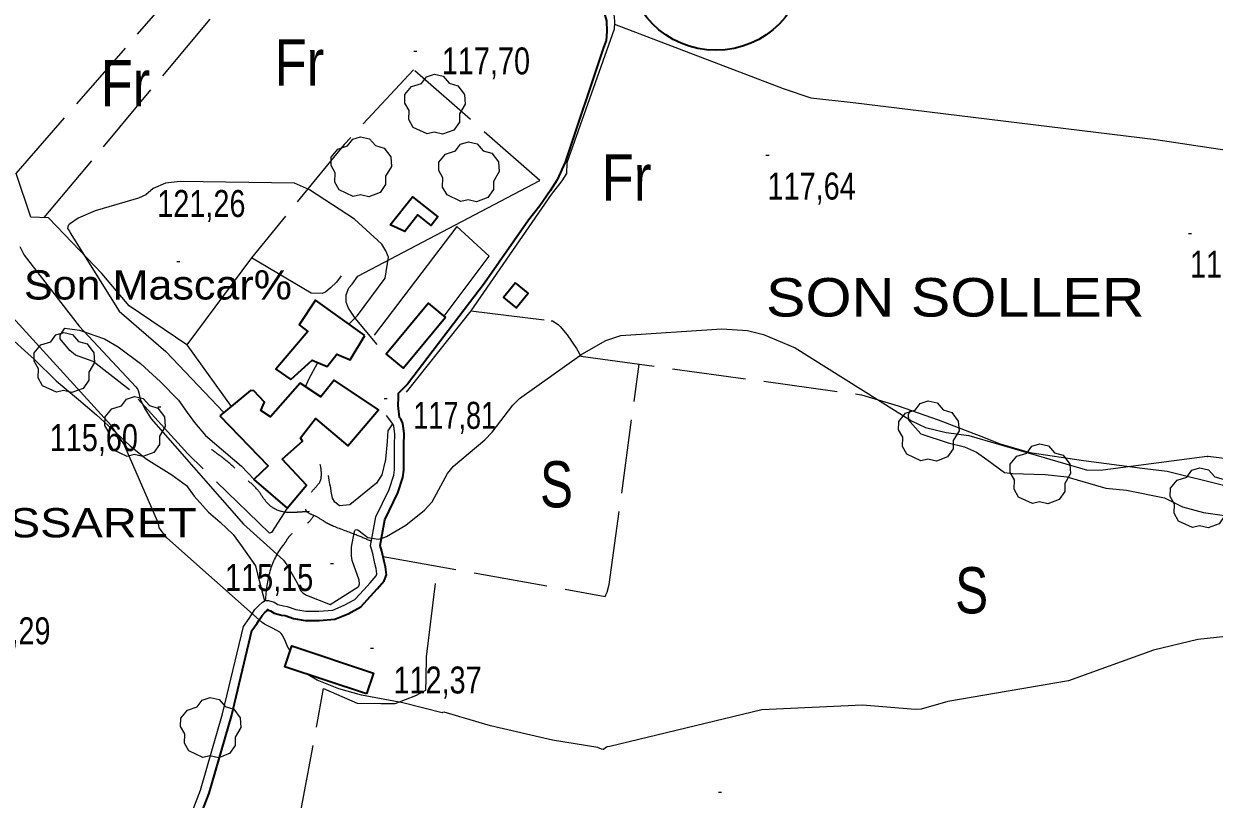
# Model space of a CAD drawing. Extents: x 483840 to 488445, y 4386047 to 4389027.
# Drawn here: x 485974 to 486360.3, y 4387140.8 to 4387392.5 of the extents above; entities that cross this region are included whole.
import ezdxf
from ezdxf.enums import TextEntityAlignment as Align

# ---------------------------------------------------------------- set-up
doc = ezdxf.new("R2010")
doc.units = 0
doc.header["$LTSCALE"] = 4
doc.linetypes.add('LONG_DASHED', pattern=[7.5, 6, -1.5])
for name, color, linetype, lineweight in [('25', 7, 'LONG_DASHED', 25), ('29', 7, 'Continuous', 13), ('38', 7, 'Continuous', 25), ('47', 7, 'Continuous', 35), ('51', 7, 'Continuous', 13), ('6', 7, 'Continuous', 35), ('7', 7, 'Continuous', 13), ('9', 7, 'Continuous', 13)]:
    doc.layers.add(name, color=color, linetype=linetype, lineweight=lineweight)
doc.layers.add('31', color=7, linetype='Continuous')
doc.layers.add('5', color=7, linetype='Continuous')

msp = doc.modelspace()

# ---------------------------------------------------------------- linework, layer by layer
at = {"layer": '25'}
msp.add_line((485980.62, 4387329.59), (486070.3, 4387436.86), dxfattribs=at)
for points in [[(486026.94, 4387288.29), (486008.21, 4387300.94), (485999.28, 4387311.5), (485989.67, 4387321.47), (485981.98, 4387329.53), (485976.28, 4387329.76), (485971.46, 4387343.94), (486057.15, 4387442.22)], [(486141.46, 4387341.66), (486100.48, 4387377.58), (486077.92, 4387353.3), (486047.83, 4387316.58)], [(486119.07, 4387299.32), (486145.16, 4387296.13), (486145.53, 4387296.12), (486147.39, 4387294.9), (486148.06, 4387294.21), (486150.27, 4387291.55), (486153.36, 4387287.16), (486154.75, 4387284.66), (486245.89, 4387272.1), (486257.77, 4387268.48), (486270.76, 4387263.94), (486284.57, 4387258.64), (486290.83, 4387256.22), (486300.47, 4387253.39), (486317.84, 4387250.74), (486336.87, 4387248.29), (486345.03, 4387247.27), (486364.17, 4387242.57)], [(485967.64, 4387292.37), (485977.42, 4387283.52), (485984.45, 4387276.6), (485991.72, 4387270.56), (485997.58, 4387265.6), (486004.02, 4387259.66), (486008.54, 4387255.54), (486013.73, 4387251.26), (486021.98, 4387246.12), (486026.74, 4387242.67), (486029.31, 4387239.19), (486033.89, 4387233.94), (486037.75, 4387230.74), (486041.89, 4387226.77), (486044.54, 4387223.21), (486049.17, 4387216.62), (486049.81, 4387213.9), (486052.07, 4387205.17)], [(486059.5, 4387235.3), (486054.36, 4387227.35), (486053.75, 4387227.21), (486027.18, 4387252.87), (486008.27, 4387273.7), (485996.47, 4387282.88), (485990.72, 4387284.99), (485988.95, 4387286.51), (485985.77, 4387290.23), (485985.79, 4387291.43), (485987.32, 4387293.66), (485992.04, 4387293.07), (486000.18, 4387290.25), (486004.64, 4387287.64), (486011.85, 4387282.21), (486018.29, 4387276.34), (486024.21, 4387270.32), (486027, 4387266.38), (486029.35, 4387263.05), (486032.97, 4387258.87), (486044.61, 4387248.87), (486048.72, 4387244.58)], [(486090.56, 4387219.58), (486162.64, 4387206.66), (486162.87, 4387207.11), (486163.26, 4387208), (486163.97, 4387210.47), (486173.69, 4387282.06)], [(486261.64, 4387267.14), (486260.95, 4387265.58), (486261.08, 4387263.93), (486261.6, 4387263.32), (486265.14, 4387259.44), (486273.95, 4387256.47), (486279.26, 4387255.19), (486283.21, 4387253.41), (486286.56, 4387251.03), (486292.2, 4387246.83), (486294.82, 4387246.49), (486305.47, 4387246.26), (486312.44, 4387245.48), (486325.14, 4387241.78), (486331.89, 4387241.08), (486344.16, 4387238.65), (486349.97, 4387235.72), (486356.85, 4387233.89), (486371.97, 4387231.65)], [(486063.46, 4387134.7), (486071.26, 4387176.75), (486082.15, 4387171.95), (486089.8, 4387171.91), (486094.53, 4387171.92), (486101.25, 4387174.52), (486104.5, 4387176.2), (486104.55, 4387179.95), (486104.65, 4387187.01), (486108.24, 4387216.42)]]:
    msp.add_lwpolyline(points, dxfattribs=at)
at = {"layer": '29'}
for points in [[(486104.84, 4387356.74), (486100.3, 4387358.86), (486098.89, 4387361.4), (486098.99, 4387364.38), (486097.62, 4387366.79), (486097.66, 4387369.54), (486099.82, 4387372.14), (486103.01, 4387373.14), (486104.66, 4387375.33), (486107.23, 4387376.16), (486110.09, 4387375.51), (486112.04, 4387373.24), (486114.85, 4387372.42), (486116.98, 4387369.57), (486117.22, 4387366.44), (486115.34, 4387363.29), (486115.34, 4387360.61), (486113.52, 4387358), (486109.9, 4387356.66), (486107.13, 4387357.29)], [(486080.91, 4387336.45), (486076.37, 4387338.57), (486074.96, 4387341.11), (486075.06, 4387344.09), (486073.69, 4387346.5), (486073.73, 4387349.25), (486075.89, 4387351.85), (486079.08, 4387352.85), (486080.73, 4387355.04), (486083.3, 4387355.87), (486086.16, 4387355.22), (486088.11, 4387352.95), (486090.92, 4387352.13), (486093.05, 4387349.28), (486093.29, 4387346.15), (486091.41, 4387343), (486091.41, 4387340.32), (486089.59, 4387337.71), (486085.97, 4387336.37), (486083.2, 4387337)], [(486115.86, 4387334.82), (486111.32, 4387336.94), (486109.91, 4387339.48), (486110.01, 4387342.46), (486108.64, 4387344.87), (486108.68, 4387347.62), (486110.84, 4387350.22), (486114.03, 4387351.22), (486115.68, 4387353.41), (486118.25, 4387354.24), (486121.11, 4387353.59), (486123.06, 4387351.32), (486125.87, 4387350.5), (486128, 4387347.65), (486128.24, 4387344.52), (486126.36, 4387341.37), (486126.36, 4387338.69), (486124.54, 4387336.08), (486120.92, 4387334.74), (486118.15, 4387335.37)], [(485984.55, 4387272.92), (485980.01, 4387275.04), (485978.6, 4387277.58), (485978.7, 4387280.56), (485977.33, 4387282.97), (485977.37, 4387285.72), (485979.53, 4387288.32), (485982.72, 4387289.32), (485984.37, 4387291.51), (485986.94, 4387292.34), (485989.8, 4387291.69), (485991.75, 4387289.42), (485994.56, 4387288.6), (485996.69, 4387285.75), (485996.93, 4387282.62), (485995.05, 4387279.47), (485995.05, 4387276.79), (485993.23, 4387274.18), (485989.61, 4387272.84), (485986.84, 4387273.47)], [(486007.52, 4387252.11), (486002.98, 4387254.23), (486001.57, 4387256.77), (486001.67, 4387259.75), (486000.3, 4387262.16), (486000.34, 4387264.91), (486002.5, 4387267.51), (486005.69, 4387268.51), (486007.34, 4387270.7), (486009.91, 4387271.53), (486012.77, 4387270.88), (486014.72, 4387268.61), (486017.53, 4387267.79), (486019.66, 4387264.94), (486019.9, 4387261.81), (486018.02, 4387258.66), (486018.02, 4387255.98), (486016.2, 4387253.37), (486012.58, 4387252.03), (486009.81, 4387252.66)], [(486265.1, 4387250.67), (486260.56, 4387252.79), (486259.15, 4387255.33), (486259.25, 4387258.31), (486257.88, 4387260.72), (486257.92, 4387263.47), (486260.08, 4387266.07), (486263.27, 4387267.07), (486264.92, 4387269.26), (486267.49, 4387270.09), (486270.35, 4387269.44), (486272.3, 4387267.17), (486275.11, 4387266.35), (486277.24, 4387263.5), (486277.48, 4387260.37), (486275.6, 4387257.22), (486275.6, 4387254.54), (486273.78, 4387251.93), (486270.16, 4387250.59), (486267.39, 4387251.22)], [(486301.29, 4387236.79), (486296.75, 4387238.91), (486295.34, 4387241.45), (486295.44, 4387244.43), (486294.07, 4387246.84), (486294.11, 4387249.59), (486296.27, 4387252.19), (486299.46, 4387253.19), (486301.11, 4387255.38), (486303.68, 4387256.21), (486306.54, 4387255.56), (486308.49, 4387253.29), (486311.3, 4387252.47), (486313.43, 4387249.62), (486313.67, 4387246.49), (486311.79, 4387243.34), (486311.79, 4387240.66), (486309.97, 4387238.05), (486306.35, 4387236.71), (486303.58, 4387237.34)], [(486353.25, 4387228.99), (486348.71, 4387231.11), (486347.3, 4387233.65), (486347.4, 4387236.63), (486346.03, 4387239.04), (486346.07, 4387241.79), (486348.23, 4387244.39), (486351.42, 4387245.39), (486353.07, 4387247.58), (486355.64, 4387248.41), (486358.5, 4387247.76), (486360.45, 4387245.49), (486363.26, 4387244.67), (486365.39, 4387241.82), (486365.63, 4387238.69), (486363.75, 4387235.54), (486363.75, 4387232.86), (486361.93, 4387230.25), (486358.31, 4387228.91), (486355.54, 4387229.54)], [(486032.08, 4387154.36), (486027.54, 4387156.48), (486026.13, 4387159.02), (486026.23, 4387162), (486024.86, 4387164.41), (486024.9, 4387167.16), (486027.06, 4387169.76), (486030.25, 4387170.76), (486031.9, 4387172.95), (486034.47, 4387173.78), (486037.33, 4387173.13), (486039.28, 4387170.86), (486042.09, 4387170.04), (486044.22, 4387167.19), (486044.46, 4387164.06), (486042.58, 4387160.91), (486042.58, 4387158.23), (486040.76, 4387155.62), (486037.14, 4387154.28), (486034.37, 4387154.91)]]:
    msp.add_lwpolyline(points, close=True, dxfattribs=at)
at = {"layer": '38'}
for points in [[(486017, 4387106.66), (486031.31, 4387143.8), (486038.47, 4387168.53), (486045.23, 4387196.86), (486047.15, 4387199.51), (486047.61, 4387200.39), (486048.93, 4387202.4), (486050.21, 4387203.71), (486051.46, 4387204.77), (486052.29, 4387205.31), (486053.39, 4387205.31), (486055.27, 4387204.73), (486056.45, 4387204.05), (486058.23, 4387203.56), (486059.47, 4387203.39), (486062.24, 4387202.44), (486065.56, 4387201.89), (486069.69, 4387201.84), (486074.23, 4387202.19), (486077.9, 4387203.76), (486081.44, 4387205.68), (486084.28, 4387208.78), (486086.39, 4387211.06), (486088.3, 4387213.32), (486088.57, 4387214.02), (486088.36, 4387215.72), (486087.94, 4387217.33), (486087.24, 4387220.62), (486086.53, 4387223.05), (486088.25, 4387232.5), (486092.53, 4387241.37), (486094.04, 4387245.95), (486094.27, 4387247.78), (486094.29, 4387249.66), (486094.33, 4387252.19), (486094.3, 4387255.72), (486094.36, 4387259.4), (486094.06, 4387261.89), (486093.7, 4387262.64), (486091.64, 4387265.35)], [(486093.66, 4387262.65), (486092.12, 4387260.42), (486091.85, 4387256.9), (486091.39, 4387251.05), (486090.12, 4387246.12), (486088.43, 4387243.44), (486082.73, 4387238.72), (486079.77, 4387236.36), (486076.39, 4387236.04), (486074.91, 4387237.18), (486074.18, 4387238.54), (486073.76, 4387240.73), (486073.62, 4387241.93), (486073.34, 4387243.06), (486073.13, 4387244.34), (486072.85, 4387245.84)]]:
    msp.add_lwpolyline(points, dxfattribs=at)
at = {"layer": '38', "linetype": 'LONG_DASHED'}
for points in [[(486066.61, 4387234.15), (486063.15, 4387233.97), (486059.85, 4387233.87), (486054.77, 4387235.44), (486051.96, 4387238.26), (486049.75, 4387241.37), (486046.05, 4387244.8), (486042.13, 4387248.61), (486036.86, 4387252.88), (486034.93, 4387254.34)], [(486086.79, 4387224.5), (486081.88, 4387226.58), (486074.57, 4387229.38), (486072.85, 4387230.16), (486071.44, 4387231), (486068.24, 4387232.85), (486065.86, 4387234.16), (486065.56, 4387234.61), (486065.5, 4387235.22), (486067.45, 4387240.67), (486070.13, 4387244), (486070.21, 4387249.48)], [(486052.42, 4387205.31), (486053.95, 4387214.9), (486058.05, 4387223.09), (486058.89, 4387224.21), (486059.58, 4387225.32), (486060.5, 4387226.51), (486062.32, 4387228.36), (486063.69, 4387229.31), (486065.8, 4387230.26), (486068.1, 4387232.93)]]:
    msp.add_spline(points, degree=3, dxfattribs=at)
at = {"layer": '47'}
for points in [[(486092.86, 4387327.27), (486100.11, 4387336.39), (486108.36, 4387329.81), (486106.15, 4387327.04), (486101.86, 4387330.45), (486097.63, 4387325.13)], [(486133.55, 4387308.38), (486129.68, 4387303.71), (486133.74, 4387300.35), (486137.61, 4387305.02)], [(486084.61, 4387291.37), (486068.64, 4387302.78), (486063.35, 4387294.83), (486066.17, 4387292.61), (486055.79, 4387280.45), (486060.62, 4387277.08), (486067.61, 4387283.36), (486072.46, 4387281.26), (486075.52, 4387285.27), (486079.92, 4387283.41)], [(486110.88, 4387297.22), (486097.24, 4387280.68), (486091.58, 4387285.34), (486105.22, 4387301.88)], [(486037.64, 4387265.25), (486053.32, 4387249.05), (486048.67, 4387244.54), (486059.5, 4387235.3), (486065.68, 4387242.79), (486057.85, 4387251.16), (486064.46, 4387256.99), (486063.8, 4387258.13), (486068.62, 4387264.36), (486079.15, 4387255.51), (486089.07, 4387267.22), (486074.65, 4387276.88), (486070.37, 4387271.39), (486063.68, 4387275.84), (486053.99, 4387264.95), (486050.87, 4387266.94), (486052.11, 4387269.7), (486048.64, 4387273.35), (486047.51, 4387273.52)], [(486085.2, 4387174.98), (486058.71, 4387183.76), (486060.96, 4387190.56), (486087.45, 4387181.78)]]:
    msp.add_lwpolyline(points, close=True, dxfattribs=at)
at = {"layer": '51'}
for points in [[(486113.49, 4387426.47), (486117.89, 4387419.96), (486129.67, 4387414.16), (486141.92, 4387410.38), (486154.16, 4387405.78), (486158.7, 4387403.39), (486163.68, 4387399.87), (486164.77, 4387397.37), (486165.35, 4387396.01), (486165.56, 4387394.74), (486165.68, 4387393.01), (486165.57, 4387390.76), (486150.17, 4387347.38), (486150.05, 4387343.93), (486148.59, 4387341.55), (486145.15, 4387337.1), (486119.09, 4387299.35), (486098.08, 4387272.94)], [(486165.66, 4387392.41), (486220.38, 4387371.51), (486229.34, 4387368.46), (486243.12, 4387366.91), (486341.32, 4387354.92), (486419.12, 4387343.23), (486423.07, 4387341.6), (486427.39, 4387339.13), (486429.16, 4387337.38), (486411.92, 4387230.1)], [(486088.7, 4387288.46), (486081.47, 4387296.97), (486079.34, 4387300.22), (486078.61, 4387302.11), (486078.57, 4387304.51), (486079.43, 4387306.83), (486080.5, 4387307.94), (486082.41, 4387310.54), (486141.46, 4387341.66)], [(486110.42, 4387297.61), (486125.05, 4387317.05), (486114.46, 4387326.66), (486087.69, 4387291.48)], [(486077.01, 4387310.69), (486075.48, 4387308.61), (486073.5, 4387306.76), (486071.91, 4387305.43), (486070.77, 4387304.92), (486067.25, 4387305.05), (486047.83, 4387316.58), (486026.94, 4387288.29), (486041.24, 4387268.27)]]:
    msp.add_lwpolyline(points, dxfattribs=at)
at = {"layer": '6'}
for points in [[(486108.72, 4387429.88), (486111.15, 4387424.2), (486115.09, 4387420.58), (486123.07, 4387414.99), (486132.97, 4387410.05), (486146.69, 4387406.04), (486156.54, 4387401.92), (486160.35, 4387399.14), (486162.24, 4387396.44), (486163.03, 4387393.52), (486163.22, 4387390.05), (486163.01, 4387387.04), (486162.1, 4387384.84), (486149.71, 4387347.62), (486147.02, 4387341.86), (486144.83, 4387338.28), (486141.42, 4387333.4), (486137.75, 4387328.8), (486123.51, 4387308.31), (486098.49, 4387275.55)], [(486098.49, 4387275.55), (486095.45, 4387272.46), (486095.42, 4387270.58), (486095.4, 4387269.3), (486095.39, 4387268.63), (486095.81, 4387264.82)], [(486019.79, 4387105.48), (486034.18, 4387142.83), (486041.39, 4387167.75), (486048.03, 4387195.58), (486049.73, 4387197.92), (486050.22, 4387198.85), (486051.3, 4387200.5), (486052.27, 4387201.5), (486053.26, 4387202.33), (486053.18, 4387202.28), (486052.94, 4387202.28), (486054.06, 4387201.94), (486055.28, 4387201.23), (486057.62, 4387200.6), (486058.76, 4387200.43), (486061.5, 4387199.5), (486065.29, 4387198.87), (486069.79, 4387198.81), (486074.96, 4387199.22), (486079.22, 4387201.03), (486083.33, 4387203.26), (486086.51, 4387206.74), (486088.66, 4387209.06), (486090.93, 4387211.75), (486091.67, 4387213.64), (486091.33, 4387216.29), (486090.88, 4387218.02), (486090.18, 4387221.36), (486089.63, 4387223.21), (486091.15, 4387231.55), (486095.34, 4387240.23), (486097, 4387245.29), (486097.29, 4387247.57), (486097.32, 4387249.61), (486097.36, 4387252.18), (486097.33, 4387255.71), (486097.39, 4387259.56), (486097, 4387262.75), (486096.29, 4387264.23), (486095.81, 4387264.86)]]:
    msp.add_lwpolyline(points, dxfattribs=at)
msp.add_circle((486198.6, 4387413.05), 29.1, dxfattribs=at)
at = {"layer": '7'}
for p, q in [((486100.52, 4387383.62), (486101.52, 4387383.62)), ((486214.84, 4387349.83), (486215.84, 4387349.83)), ((486351.94, 4387324.45), (486352.94, 4387324.45)), ((486023.66, 4387315.3), (486024.66, 4387315.3)), ((486090.89, 4387270.9), (486091.89, 4387270.9)), ((486017.48, 4387268.18), (486018.48, 4387268.18)), ((486073.52, 4387217.28), (486074.52, 4387217.28)), ((486086.45, 4387189.81), (486087.45, 4387189.81)), ((486199.42, 4387143.1), (486200.42, 4387143.1))]:
    msp.add_line(p, q, dxfattribs=at)
at = {"layer": '9'}
msp.add_line((486066.3, 4387181.24), (486066.29, 4387181.25), dxfattribs=at)
for points in [[(486060.42, 4387188.91), (486059.6, 4387190.36), (486058.72, 4387192.57), (486057.84, 4387194.19), (486057.46, 4387194.6), (486057.02, 4387194.99), (486054.91, 4387196.25), (486052.07, 4387197.65), (486051.35, 4387198.17), (486020.45, 4387225.68), (486017.89, 4387228.94), (486017.67, 4387230.3), (486017.4, 4387231.08), (486006.44, 4387256.19), (486002.28, 4387262.08), (485956.91, 4387311.88), (485930.84, 4387331.88), (485929.59, 4387333.17), (485928.63, 4387334.38), (485927.58, 4387338.05), (485927.52, 4387339.82)], [(486079.46, 4387295.05), (486082.24, 4387297.8), (486091.2, 4387309.91), (486092.34, 4387316.76), (486091.52, 4387318.81), (486090.19, 4387320.93), (486081.3, 4387329.12), (486066.7, 4387338.66), (486061.78, 4387340.74), (486024.7, 4387341.3), (486020.01, 4387340.76), (486015.95, 4387339.07), (486013.56, 4387337), (486011.21, 4387335.93), (485997.12, 4387331.84), (485991.66, 4387329.42), (485989.14, 4387327.72), (485988.7, 4387327.34), (485988.38, 4387326.99), (485988.17, 4387326.05), (485988.78, 4387325.2), (485988.92, 4387324.89), (485988.98, 4387324.69), (485989, 4387324.63), (486004.9, 4387299.18)], [(485972.74, 4387320.25), (485974.1, 4387317.38), (485991.93, 4387294.31), (486010.34, 4387274.65), (486010.95, 4387273.76), (486011.37, 4387272.45), (486011.64, 4387271), (486011.82, 4387270.49), (486013.21, 4387267.49), (486015.3, 4387264.28), (486045.31, 4387230.09), (486058.23, 4387218.46), (486059.29, 4387216.94), (486062.82, 4387210.78), (486063.76, 4387208.56), (486064.61, 4387207.66), (486065.67, 4387207.06), (486073.37, 4387204.04), (486082.53, 4387209.77), (486082.67, 4387209.93), (486082.71, 4387210.02), (486082.94, 4387210.72), (486082.84, 4387211.87), (486080.59, 4387218.28), (486080.33, 4387219.85), (486080.37, 4387222.62), (486081.15, 4387227.28), (486081.42, 4387228.01), (486081.5, 4387228.14), (486081.58, 4387228.24), (486081.91, 4387228.36), (486082.3, 4387228.28), (486082.41, 4387228.28), (486085.61, 4387225.78), (486089, 4387225.19), (486090.27, 4387225.51), (486091.68, 4387226.04), (486097.96, 4387229.72), (486104.05, 4387234.68), (486106.47, 4387237.34), (486111.45, 4387246.49), (486113.46, 4387248.92), (486123.55, 4387257.5), (486125.93, 4387259.94), (486132.67, 4387268.77), (486134.88, 4387270.89), (486155.1, 4387285.25), (486162.85, 4387289.74), (486167.68, 4387291.29), (486200.48, 4387293.45), (486208.82, 4387292.99), (486214, 4387291.66), (486224.36, 4387287.36), (486262.06, 4387263.68), (486266.63, 4387261.46), (486273.34, 4387259.84), (486280.62, 4387258.89), (486319.23, 4387247.62), (486324.19, 4387247.75), (486358.04, 4387252.14), (486358.15, 4387252.03), (486358.17, 4387252.02), (486358.2, 4387252.03), (486358.29, 4387252.14), (486404.92, 4387246.36)], [(486004.9, 4387299.18), (486020.09, 4387286.15), (486038.88, 4387266.29)], [(486065.39, 4387274.71), (486066.43, 4387277.19), (486069.37, 4387282.6)], [(486364.11, 4387193.58), (486355.03, 4387192.7), (486340.65, 4387189.23), (486313.06, 4387179.22), (486273.9, 4387172.54), (486265.2, 4387170.08), (486263.22, 4387169.98), (486246.19, 4387171.38), (486213.5, 4387169.88), (486164.13, 4387157.91), (486163.45, 4387157.83), (486163.29, 4387157.78), (486163.13, 4387157.71), (486162.22, 4387157.04), (486162.09, 4387157), (486161.96, 4387156.98), (486161.43, 4387157.05), (486160.68, 4387157.39), (486160.32, 4387157.62), (486145.61, 4387159.96), (486125.39, 4387164.63), (486110.4, 4387169.05), (486109.9, 4387168.95), (486109.74, 4387168.89), (486097.03, 4387172.13), (486083.62, 4387174.54), (486076.18, 4387176.66), (486069.16, 4387179.47), (486066.3, 4387181.24)]]:
    msp.add_lwpolyline(points, dxfattribs=at)

# ---------------------------------------------------------------- texts
at = {"layer": '31'}
for s, width, p in [('Fr', 0.85, (486063.4, 4387372.45)), ('Fr', 0.85, (486006.99, 4387365.73)), ('Fr', 0.85, (486169.6, 4387335.14)), ('S', 0.8, (486146.85, 4387235.54)), ('S', 0.8, (486281.59, 4387201.14))]:
    msp.add_text(s, height=15, dxfattribs=dict(at, width=width)).set_placement(p, align=Align.CENTER)
at = {"layer": '5'}
for s, height, width, p in [('Son Mascar%', 9.5, 1.1, (485974.04, 4387303.01)), ('SON SOLLER', 12.5, 1.15, (486214.84, 4387297.48))]:
    msp.add_text(s, height=height, dxfattribs=dict(at, width=width)).set_placement(p)
at = {"layer": '5', "width": 1.2}
msp.add_text('ES FASSARET', height=9.5, dxfattribs=at).set_placement((486030.11, 4387225.8), align=Align.RIGHT)
at = {"layer": '7'}
for s, width, p in [('117,70', 0.8, (486109.64, 4387376.08)), ('117,64', 0.8, (486215.34, 4387335.46)), ('121,26', 0.8, (486017.29, 4387329.8)), ('117,32', 0.8, (486352.44, 4387310.08)), ('117,81', 0.75, (486100.41, 4387261.04)), ('115,60', 0.8, (485982.39, 4387253.81)), ('115,15', 0.8, (486039.29, 4387208.4)), ('106,29', 0.8, (485954.02, 4387191.11)), ('112,37', 0.8, (486093.94, 4387175.13))]:
    msp.add_text(s, height=8.75, dxfattribs=dict(at, width=width)).set_placement(p)

doc.saveas('drawing.dxf')
